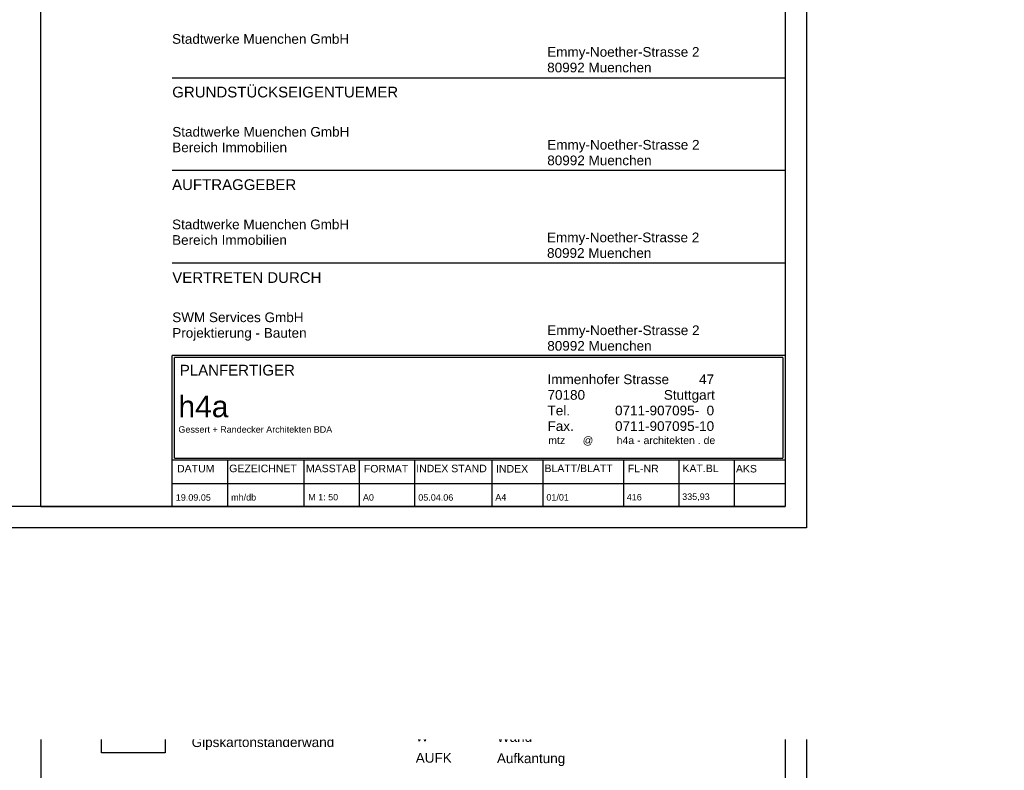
# Model space of a CAD drawing. Header units: metres. Extents: x -13 to 93, y -119 to 25.
# Tile 622 of 656: x -10.899 to -10.668, y -7.525 to -7.349. Entities that reach past the tile are written whole.
import ezdxf
from ezdxf.enums import TextEntityAlignment as Align

# ---------------------------------------------------------------- set-up
doc = ezdxf.new("R2010")
doc.units = ezdxf.units.M
doc.header["$LTSCALE"] = 0.00508
for name, color, linetype, lineweight in [('Keine', 7, 'Continuous', 18), ('Plan-Kopf', 7, 'Continuous', 25), ('Plan-Planrahmen', 7, 'Continuous', 18)]:
    doc.layers.add(name, color=color, linetype=linetype, lineweight=lineweight)
doc.styles.add('Arial', font='ARIAL.TTF')
doc.styles.add('Arial (bold)', font='ARIALBD.TTF')

# ---------------------------------------------------------------- blocks, each defined once
blk = doc.blocks.new('*U1370')
at = {"layer": 'Plan-Planrahmen', "lineweight": 25}
for p, q in [((0.89, 0.1005), (0.89, -0.7405)), ((0.885, 0.0955), (0.885, -0.7355)), ((0.89, -0.1465), (0.885, -0.1465))]:
    blk.add_line(p, q, dxfattribs=at)
blk = doc.blocks.new('planlayout_50_4')
at = {"color": 3, "linetype": 'Continuous', "lineweight": 5}
blk.add_wipeout([(-0.33845, 0.13977), (-0.33845, -0.79023), (0.93655, -0.79023), (0.93655, 0.13977)], dxfattribs=at).dxf.layer = 'Plan-Planrahmen'
at = {"layer": 'Plan-Planrahmen', "color": 7}
blk.add_blockref('*U1370', (0, 0), dxfattribs=at)
blk = doc.blocks.new('*U1361')
at = {"layer": 'Plan-Kopf', "linetype": 'Continuous', "lineweight": 0}
blk.add_hatch(color=255, dxfattribs=at).paths.add_polyline_path([(-0.16078, 0.54205), (-0.14578, 0.54205), (-0.14578, 0.53705), (-0.16078, 0.53705)])
at = {"layer": 'Plan-Kopf'}
for p, q in [((-0.16078, 0.53705), (-0.15578, 0.54205)), ((-0.16078, 0.54104), (-0.15976, 0.54205)), ((-0.1568, 0.53705), (-0.1518, 0.54205)), ((-0.15281, 0.53705), (-0.14781, 0.54205)), ((-0.14883, 0.53705), (-0.14578, 0.54011))]:
    blk.add_line(p, q, dxfattribs=at)
at = {"layer": 'Plan-Kopf', "linetype": 'Continuous'}
for p, q in [((-0.15845, 0.5414), (-0.15802, 0.54183)), ((-0.15447, 0.5414), (-0.15404, 0.54183)), ((-0.15049, 0.5414), (-0.15006, 0.54183)), ((-0.1465, 0.5414), (-0.14607, 0.54183)), ((-0.16017, 0.53968), (-0.15974, 0.54011)), ((-0.15931, 0.54054), (-0.15888, 0.54097)), ((-0.15619, 0.53968), (-0.15576, 0.54011)), ((-0.15533, 0.54054), (-0.1549, 0.54097)), ((-0.15221, 0.53968), (-0.15178, 0.54011)), ((-0.15135, 0.54054), (-0.15092, 0.54097)), ((-0.14823, 0.53968), (-0.1478, 0.54011)), ((-0.14737, 0.54054), (-0.14693, 0.54097)), ((-0.15877, 0.5371), (-0.15834, 0.53753)), ((-0.15791, 0.53796), (-0.15748, 0.53839)), ((-0.15705, 0.53882), (-0.15662, 0.53925)), ((-0.15479, 0.5371), (-0.15436, 0.53753)), ((-0.15393, 0.53796), (-0.1535, 0.53839)), ((-0.15307, 0.53882), (-0.15264, 0.53925)), ((-0.15081, 0.5371), (-0.15038, 0.53753)), ((-0.14995, 0.53796), (-0.14952, 0.53839)), ((-0.14909, 0.53882), (-0.14866, 0.53925)), ((-0.14682, 0.5371), (-0.14639, 0.53753))]:
    blk.add_line(p, q, dxfattribs=at)
at = {"layer": 'Plan-Kopf'}
blk.add_lwpolyline([(-0.16078, 0.54205), (-0.14578, 0.54205), (-0.14578, 0.53705), (-0.16078, 0.53705)], close=True, dxfattribs=at)
blk = doc.blocks.new('S_Plankopf_1_1')
at = {"layer": 'Plan-Kopf', "linetype": 'Continuous', "lineweight": 0}
h = blk.add_hatch(color=7, dxfattribs=at)
edge = h.paths.add_edge_path()
edge.add_arc((-0.08474, 0.55292), 0.0017, 90.1345, 180)
edge.add_line((-0.08644, 0.55292), (-0.08474, 0.55292))
edge.add_line((-0.08474, 0.55292), (-0.08474, 0.55463))
h = blk.add_hatch(color=7, dxfattribs=at)
edge = h.paths.add_edge_path()
edge.add_arc((-0.08475, 0.55292), 0.0017, 0, 89.8655)
edge.add_line((-0.08474, 0.55463), (-0.08475, 0.55292))
edge.add_line((-0.08475, 0.55292), (-0.08304, 0.55292))
h = blk.add_hatch(color=7, dxfattribs=at)
edge = h.paths.add_edge_path()
edge.add_arc((-0.08475, 0.55292), 0.0017, 180, 269.8655)
edge.add_line((-0.08475, 0.55122), (-0.08475, 0.55292))
edge.add_line((-0.08475, 0.55292), (-0.08645, 0.55292))
h = blk.add_hatch(color=7, dxfattribs=at)
edge = h.paths.add_edge_path()
edge.add_arc((-0.08475, 0.55292), 0.0017, 270.1345, 360)
edge.add_line((-0.08304, 0.55292), (-0.08475, 0.55292))
edge.add_line((-0.08475, 0.55292), (-0.08474, 0.55122))
at = {"layer": 'Plan-Kopf'}
for p, q in [((-0.175, 0.58982), (-0.175, 0.31282)), ((-0.175, 0.58982), (0, 0.58982)), ((0, 0.58982), (0, 0.31282)), ((-0.07404, 0.57205), (-0.08904, 0.57205))]:
    blk.add_line(p, q, dxfattribs=at)
at = {"layer": 'Plan-Kopf', "color": 7, "linetype": 'Continuous', "lineweight": 25}
for points in [[(-0.16078, 0.57705), (-0.14578, 0.57705), (-0.14578, 0.57205), (-0.16078, 0.57205)], [(-0.16078, 0.57205), (-0.14578, 0.57205), (-0.14578, 0.56705), (-0.16078, 0.56705)], [(-0.16078, 0.56205), (-0.14578, 0.56205), (-0.14578, 0.55705), (-0.16078, 0.55705)], [(-0.16078, 0.55205), (-0.14578, 0.55205), (-0.14578, 0.54705), (-0.16078, 0.54705)]]:
    blk.add_lwpolyline(points, close=True, dxfattribs=at)
at = {"layer": 'Plan-Kopf', "linetype": 'Continuous', "lineweight": 18}
for centre, start, end in [((-0.08474, 0.55292), 90.1345, 180), ((-0.08475, 0.55292), 0, 89.8655), ((-0.08475, 0.55292), 180, 269.8655), ((-0.08475, 0.55292), 270.1345, 0)]:
    blk.add_arc(centre, 0.0017, start, end, dxfattribs=at)
at = {"layer": 'Keine', "color": 7}
blk.add_blockref('*U1361', (0, 0), dxfattribs=at)
at = {"layer": 'Keine', "color": 0, "flags": 1}
for tag, p in [('FL-Nr', (-0.24015, -0.00909)), ('KAT.Bl', (-0.24015, -0.01818)), ('Gehoert_zu_Plan', (-0.24015, -0.02727))]:
    blk.add_attdef(tag, p, '', height=0.00505, dxfattribs=at)
at = {"layer": 'Plan-Kopf', "color": 7, "attachment_point": 1, "line_spacing_factor": 0.967741, "style": 'Arial'}
for s, insert, char_height in [('Plannr.', (-0.15869, 0.57557), 0.002273), ('verdeckt / darüber\\Pliegende Bauteile', (-0.06747, 0.57466), 0.0022729), ('auf Plan Nr. 3', (-0.13953, 0.57331), 0.0022729), ('3', (-0.15856, 0.57058), 0.00227), ('FFB', (-0.07903, 0.56415), 0.002273), ('Fertigfußbodenhöhe ', (-0.06792, 0.56415), 0.0022729), ('DV', (-0.15883, 0.56064), 0.002273), ('Detail Nr. ... vertikal', (-0.13965, 0.56071), 0.0022729), ('RFB', (-0.07905, 0.5592), 0.002273), ('Rohfußbodenhöhe', (-0.06792, 0.5592), 0.0022729), ('Höhe FFB ü.NN', (-0.06792, 0.5542), 0.0022729), ('DH', (-0.15883, 0.55064), 0.002273), ('Detail Nr. ... horizontal', (-0.13965, 0.55071), 0.0022729), ('OK', (-0.08686, 0.54703), 0.002273), ('Oberkante', (-0.06777, 0.54693), 0.002273), ('UK', (-0.08686, 0.54203), 0.002273), ('Unterkante', (-0.06777, 0.54193), 0.002273), ('Stahlbeton', (-0.13965, 0.54071), 0.002273), ('VK', (-0.08686, 0.53703), 0.002273), ('Vorderkante', (-0.06777, 0.53693), 0.0022729), ('Mauerwerk', (-0.13965, 0.53071), 0.002273), ('D', (-0.08686, 0.53203), 0.00227), ('Rohdecke', (-0.06777, 0.53193), 0.002273), ('AD', (-0.08686, 0.52703), 0.002273), ('abgehängte/gedämmte Decke', (-0.06777, 0.52693), 0.0022729), ('W', (-0.08686, 0.52203), 0.00227), ('Wand', (-0.06777, 0.52193), 0.002273), ('Gipskartonständerwand', (-0.13956, 0.52071), 0.0022729), ('AUFK', (-0.08686, 0.51703), 0.002273), ('Aufkantung', (-0.06777, 0.51693), 0.002273)]:
    blk.add_mtext(s, dxfattribs=dict(at, insert=insert, char_height=char_height))
for points in [[(-0.16064, 0.58246), (-0.13879, 0.58246), (-0.13879, 0.58733), (-0.16064, 0.58733)], [(-0.16078, 0.53205), (-0.14578, 0.53205), (-0.14578, 0.52705), (-0.16078, 0.52705)], [(-0.16078, 0.52205), (-0.14578, 0.52205), (-0.14578, 0.51705), (-0.16078, 0.51705)], [(-0.175, 0.292), (0, 0.292), (0, 0), (-0.175, 0)]]:
    blk.add_wipeout(points).dxf.layer = 'Plan-Kopf'
at = {"color": 7, "linetype": 'Continuous', "lineweight": 25}
for points in [[(-0.08474, 0.56205), (-0.08687, 0.56418), (-0.08262, 0.56418)], [(-0.08474, 0.55705), (-0.08687, 0.55918), (-0.08262, 0.55918)]]:
    blk.add_wipeout(points, dxfattribs=at).dxf.layer = 'Plan-Kopf'
at = {"layer": 'Plan-Kopf'}
for p, q in [((-0.16078, 0.52705), (-0.15578, 0.53205)), ((-0.16078, 0.52955), (-0.15828, 0.53205)), ((-0.15828, 0.52705), (-0.15328, 0.53205)), ((-0.15578, 0.52705), (-0.15078, 0.53205)), ((-0.15328, 0.52705), (-0.14828, 0.53205)), ((-0.15078, 0.52705), (-0.14578, 0.53205)), ((-0.14828, 0.52705), (-0.14578, 0.52955)), ((0, 0.292), (0, 0)), ((-0.14415, 0.10081), (0, 0.10081)), ((-0.14415, 0.07904), (0, 0.07904)), ((-0.14415, 0.05726), (0, 0.05726)), ((-0.00052, 0.03499), (-0.00052, 0.01139)), ((0, 0.01087), (-0.14415, 0.01087)), ((-0.14415, 0.00543), (0, 0.00543)), ((-0.175, 0), (0, 0))]:
    blk.add_line(p, q, dxfattribs=at)
at = {"layer": 'Plan-Kopf', "color": 7, "linetype": 'Continuous', "lineweight": 25}
for points in [[(-0.08474, 0.56205), (-0.08687, 0.56418), (-0.08262, 0.56418)], [(-0.08474, 0.55705), (-0.08687, 0.55918), (-0.08262, 0.55918)]]:
    blk.add_lwpolyline(points, close=True, dxfattribs=at)
at = {"layer": 'Plan-Kopf'}
for points in [[(-0.16078, 0.53205), (-0.14578, 0.53205), (-0.14578, 0.52705), (-0.16078, 0.52705)], [(-0.16078, 0.52205), (-0.14578, 0.52205), (-0.14578, 0.51705), (-0.16078, 0.51705)], [(-0.175, 0.292), (0, 0.292), (0, 0), (-0.175, 0)]]:
    blk.add_lwpolyline(points, close=True, dxfattribs=at)
at = {"layer": 'Plan-Kopf', "insert": (-0.16064, 0.58651), "char_height": 0.0030305, "attachment_point": 1, "line_spacing_factor": 0.967741, "style": 'Arial (bold)'}
blk.add_mtext('{\\C7;\\lLEGENDE:}', dxfattribs=at)
at = {"layer": 'Plan-Kopf', "style": 'Arial'}
for tag, height, p in [('Plannummer', 0.00505, (-0.1441, 0.28202)), ('Planinhalt', 0.00505, (-0.14416, 0.24355)), ('Planungsphase', 0.00354, (-0.14408, 0.21887))]:
    blk.add_attdef(tag, text='', height=height, dxfattribs=at).set_placement(p, align=Align.TOP_LEFT)
for tag, p in [('Datum', (-0.14329, 0.00211)), ('Gezeichnet', (-0.13028, 0.00215)), ('Maßstab', (-0.11216, 0.00218)), ('Format', (-0.09928, 0.00214)), ('Index_Stand', (-0.08627, 0.00212)), ('Index', (-0.06815, 0.00215)), ('Blatt___Blatt', (-0.05613, 0.00214)), ('Aks', (-0.01113, 0.00215))]:
    blk.add_attdef(tag, text='', height=0.00152, dxfattribs=at).set_placement(p, align=Align.MIDDLE_LEFT)
for points in [[(-0.14416, 0.10802), (-0.10254, 0.10802), (-0.10254, 0.11167), (-0.14416, 0.11167)], [(-0.05595, 0.10193), (-0.02013, 0.10193), (-0.02013, 0.10923), (-0.05595, 0.10923)], [(-0.14412, 0.09538), (-0.09102, 0.09538), (-0.09102, 0.09944), (-0.14412, 0.09944)], [(-0.14412, 0.08254), (-0.10249, 0.08254), (-0.10249, 0.08984), (-0.14412, 0.08984)], [(-0.05593, 0.0801), (-0.02012, 0.0801), (-0.02012, 0.0874), (-0.05593, 0.0874)], [(-0.14416, 0.07361), (-0.11498, 0.07361), (-0.11498, 0.07767), (-0.14416, 0.07767)], [(-0.14416, 0.06076), (-0.10253, 0.06076), (-0.10253, 0.06807), (-0.14416, 0.06807)], [(-0.05599, 0.05833), (-0.02017, 0.05833), (-0.02017, 0.06563), (-0.05599, 0.06563)], [(-0.14412, 0.05177), (-0.10905, 0.05177), (-0.10905, 0.05583), (-0.14412, 0.05583)], [(-0.14412, 0.03892), (-0.11253, 0.03892), (-0.11253, 0.04623), (-0.14412, 0.04623)], [(-0.05593, 0.03649), (-0.02012, 0.03649), (-0.02012, 0.04379), (-0.05593, 0.04379)], [(-0.14234, 0.03), (-0.11531, 0.03), (-0.11531, 0.03406), (-0.14234, 0.03406)], [(-0.05587, 0.01704), (-0.01089, 0.01704), (-0.01089, 0.03165), (-0.05587, 0.03165)], [(-0.14267, 0.01684), (-0.1065, 0.01684), (-0.1065, 0.01927), (-0.14267, 0.01927)], [(-0.14299, 0.00747), (-0.13423, 0.00747), (-0.13423, 0.01031), (-0.14299, 0.01031)], [(-0.13073, 0.00751), (-0.11482, 0.00751), (-0.11482, 0.01035), (-0.13073, 0.01035)], [(-0.11268, 0.00751), (-0.1009, 0.00751), (-0.1009, 0.01035), (-0.11268, 0.01035)], [(-0.09906, 0.00744), (-0.08863, 0.00744), (-0.08863, 0.01028), (-0.09906, 0.01028)], [(-0.08675, 0.0075), (-0.07021, 0.0075), (-0.07021, 0.01034), (-0.08675, 0.01034)], [(-0.06798, 0.00744), (-0.06045, 0.00744), (-0.06045, 0.01028), (-0.06798, 0.01028)], [(-0.05659, 0.00754), (-0.04054, 0.00754), (-0.04054, 0.01038), (-0.05659, 0.01038)], [(-0.037, 0.00751), (-0.02974, 0.00751), (-0.02974, 0.01035), (-0.037, 0.01035)], [(-0.02414, 0.00753), (-0.01564, 0.00753), (-0.01564, 0.01037), (-0.02414, 0.01037)], [(-0.01156, 0.00745), (-0.00662, 0.00745), (-0.00662, 0.01029), (-0.01156, 0.01029)], [(-0.03724, 0.00094), (-0.03373, 0.00094), (-0.03373, 0.00338), (-0.03724, 0.00338)], [(-0.0242, 0.00094), (-0.01774, 0.00094), (-0.01774, 0.00338), (-0.0242, 0.00338)]]:
    blk.add_wipeout(points).dxf.layer = 'Plan-Kopf'
at = {"layer": 'Plan-Kopf'}
for p, q in [((-0.14415, 0), (-0.14415, 0.03551)), ((0, 0.03551), (-0.14415, 0.03551)), ((-0.14363, 0.01139), (-0.14363, 0.03499)), ((-0.00052, 0.03499), (-0.14363, 0.03499)), ((-0.14363, 0.01139), (-0.00052, 0.01139)), ((-0.13115, 0.01087), (-0.13115, 0)), ((-0.11315, 0.01087), (-0.11315, 0)), ((-0.10015, 0.01087), (-0.10015, 0)), ((-0.08715, 0.01087), (-0.08715, 0)), ((-0.069, 0.01087), (-0.069, 0)), ((-0.05699, 0.01086), (-0.05699, 0)), ((-0.038, 0.01086), (-0.038, 0)), ((-0.025, 0.01086), (-0.025, 0)), ((-0.012, 0.01086), (-0.012, 0))]:
    blk.add_line(p, q, dxfattribs=at)
at = {"layer": 'Plan-Kopf', "line_spacing_factor": 0.967741, "style": 'Arial'}
for s, insert, char_height, attachment_point in [('{\\C7;\\lStadtwerke Muenchen GmbH}', (-0.14416, 0.11105), 0.0022729, 1), ('{\\C7;\\lEmmy-Noether-Strasse 2\\P80992 M}{\\C7;\\lue}{\\C7;\\lnchen}', (-0.05595, 0.10203), 0.0022729, 7), ('{\\C7;\\lGRUNDSTÜCKSEIGENTUEMER}', (-0.14412, 0.09741), 0.0025254, 4), ('{\\C7;\\lStadtwerke Muenchen GmbH\\PBereich Immobilien}', (-0.14412, 0.08922), 0.0022729, 1), ('{\\C7;\\lEmmy-Noether-Strasse 2\\P80992 M}{\\C7;\\lue}{\\C7;\\lnchen}', (-0.05593, 0.0802), 0.0022729, 7), ('{\\C7;\\lAUFTRAGGEBER}', (-0.14416, 0.07564), 0.0025254, 4), ('{\\C7;\\lStadtwerke Muenchen GmbH\\PBereich Immobilien}', (-0.14416, 0.06745), 0.0022729, 1), ('{\\C7;\\lEmmy-Noether-Strasse 2\\P80992 M}{\\C7;\\lue}{\\C7;\\lnchen}', (-0.05599, 0.05842), 0.0022729, 7), ('{\\C7;\\lVERTRETEN DURCH}', (-0.14412, 0.0538), 0.0025254, 4), ('{\\C7;\\lSWM Services GmbH\\PProjektierung - Bauten}', (-0.14412, 0.04561), 0.0022729, 1), ('{\\C7;\\lEmmy-Noether-Strasse 2\\P80992 M}{\\C7;\\lue}{\\C7;\\lnchen}', (-0.05593, 0.03659), 0.0022729, 7), ('{\\C7;\\lPLANFERTIGER}', (-0.14234, 0.03203), 0.0025254, 4), ('{\\C7;\\lGessert + Randecker Architekten BDA}', (-0.14267, 0.01886), 0.0015152, 1), ('{\\C7;\\lDATUM}', (-0.14299, 0.00889), 0.0017678, 4), ('{\\C7;\\lGEZEICHNET}', (-0.13073, 0.00893), 0.0017678, 4), ('{\\C7;\\lMASSTAB}', (-0.11268, 0.00893), 0.0017678, 4), ('{\\C7;\\lFORMAT}', (-0.09906, 0.00886), 0.0017678, 4), ('{\\C7;\\lINDEX}{\\C7;\\l }{\\C7;\\lSTAND}', (-0.08675, 0.00892), 0.0017678, 4), ('{\\C7;\\lINDEX}', (-0.06798, 0.00886), 0.0017678, 4), ('{\\C7;\\lBLATT/BLATT}', (-0.05659, 0.00896), 0.0017678, 4), ('{\\C7;\\lFL-NR}', (-0.037, 0.00893), 0.0017678, 4), ('{\\C7;\\lKAT.BL}', (-0.02414, 0.00895), 0.0017678, 4), ('{\\C7;\\lAKS}', (-0.01156, 0.00887), 0.0017678, 4), ('{\\C7;\\l416}', (-0.03724, 0.00216), 0.0015152, 4), ('{\\C7;\\l335,93}', (-0.0242, 0.00216), 0.0015152, 4)]:
    blk.add_mtext(s, dxfattribs=dict(at, insert=insert, char_height=char_height, attachment_point=attachment_point))
at = {"layer": 'Plan-Kopf', "insert": (-0.05587, 0.03103), "char_height": 0.00227287, "width": 0.0449758, "attachment_point": 1, "line_spacing_factor": 0.967741, "style": 'Arial'}
blk.add_mtext('{\\C7;\\lImmenhofer Str}{\\C7;\\lasse }{\\C7;\\l  }{\\C7;\\l }{\\C7;\\l    }{\\C7;\\l47}{\\C7;\\l  \\P7018}{\\C7;\\l0}{\\C7;\\l }{\\C7;\\l }{\\C7;\\l }{\\C7;\\l }{\\C7;\\l }{\\C7;\\l }{\\C7;\\l  }{\\C7;\\l        }{\\C7;\\l   }{\\C7;\\l }{\\C7;\\l }{\\C7;\\lS}{\\C7;\\lt}{\\C7;\\lu}{\\C7;\\lt}{\\C7;\\lt}{\\C7;\\lg}{\\C7;\\lar}{\\C7;\\lt \\PTel.}{\\C7;\\l }{\\C7;\\l }{\\C7;\\l }{\\C7;\\l         }{\\C7;\\l0711}{\\C7;\\l-}{\\C7;\\l90709}{\\C7;\\l5}{\\C7;\\l-}{\\C7;\\l  }{\\C7;\\l0 \\PFax.}{\\C7;\\l }{\\C7;\\l }{\\C7;\\l         }{\\C7;\\l0711}{\\C7;\\l-}{\\C7;\\l90}{\\C7;\\l70}{\\C7;\\l95}{\\C7;\\l-}{\\C7;\\l10 }', dxfattribs=at)
for points in [[(-0.14267, 0.01929), (-0.13096, 0.01929), (-0.13096, 0.0274), (-0.14267, 0.0274)], [(-0.0557, 0.01407), (-0.00539, 0.01407), (-0.00539, 0.01691), (-0.0557, 0.01691)]]:
    blk.add_wipeout(points).dxf.layer = 'Plan-Kopf'
at = {"layer": 'Plan-Kopf', "insert": (-0.14267, 0.02603), "char_height": 0.0050508, "attachment_point": 1, "line_spacing_factor": 0.967741, "style": 'Arial'}
blk.add_mtext('{\\C7;\\lh4a}', dxfattribs=at)
at = {"layer": 'Plan-Kopf', "insert": (-0.0557, 0.01643), "char_height": 0.00176779, "width": 0.0503064, "attachment_point": 1, "line_spacing_factor": 0.967741, "style": 'Arial'}
blk.add_mtext('{\\C7;\\lmtz}{\\C7;\\l  }{\\C7;\\l    }{\\C7;\\l@}{\\C7;\\l  }{\\C7;\\l }{\\C7;\\l }{\\C7;\\l }{\\C7;\\l  }{\\C7;\\l }{\\C7;\\lh4a}{\\C7;\\l }{\\C7;\\l-}{\\C7;\\l }{\\C7;\\larchitekten}{\\C7;\\l }{\\C7;\\l.}{\\C7;\\l }{\\C7;\\lde}', dxfattribs=at)
blk = doc.blocks.new('*U1374')
at = {"layer": 'Plan-Planrahmen', "lineweight": 25}
for p, q in [((0.89, 0.1655), (0.89, -0.6755)), ((0.885, 0.1605), (0.885, -0.6705)), ((0.885, -0.6705), (-0.274, -0.6705)), ((0.89, -0.6755), (-0.299, -0.6755))]:
    blk.add_line(p, q, dxfattribs=at)
blk = doc.blocks.new('planlayout_50_2')
at = {"color": 3, "linetype": 'Continuous', "lineweight": 5}
blk.add_wipeout([(-0.33845, 0.20477), (-0.33845, -0.72523), (0.93655, -0.72523), (0.93655, 0.20477)], dxfattribs=at).dxf.layer = 'Plan-Planrahmen'
at = {"layer": 'Plan-Planrahmen', "color": 7}
blk.add_blockref('*U1374', (0, 0), dxfattribs=at)

msp = doc.modelspace()

# ---------------------------------------------------------------- block references
at = {"layer": 'Plan-Planrahmen', "color": 7}
msp.add_blockref('planlayout_50_4', (-11.60436427, -7.30273174), dxfattribs=at)

# ---------------------------------------------------------------- next in the draw order: block references
at = {"layer": 'Plan-Kopf', "color": 7}
msp.add_blockref('S_Plankopf_1_1', (-10.71936427, -8.03823174), dxfattribs=at)

# ---------------------------------------------------------------- next in the draw order: block references
at = {"layer": 'Plan-Planrahmen', "color": 7}
msp.add_blockref('planlayout_50_2', (-11.60436427, -6.79273174), dxfattribs=at)

# ---------------------------------------------------------------- next in the draw order: block references
at = {"layer": 'Plan-Kopf', "color": 7}
ref = msp.add_blockref('S_Plankopf_1_1', (-10.71936427, -7.46323174), dxfattribs=at)
ref.add_attrib('Maßstab', 'M 1: 50', dxfattribs={"height": 0.001515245, "style": 'Arial'}).set_placement((-10.83152446, -7.4610504), align=Align.MIDDLE_LEFT)
ref.add_attrib('Gezeichnet', 'mh/db', dxfattribs={"height": 0.001515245, "style": 'Arial'}).set_placement((-10.84964498, -7.46108013), align=Align.MIDDLE_LEFT)
ref.add_attrib('Index', 'A4', dxfattribs={"height": 0.001515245, "style": 'Arial'}).set_placement((-10.78751088, -7.46107767), align=Align.MIDDLE_LEFT)
ref.add_attrib('Index_Stand', '05.04.06', dxfattribs={"height": 0.001515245, "style": 'Arial'}).set_placement((-10.80563138, -7.4611118), align=Align.MIDDLE_LEFT)
ref.add_attrib('Blatt___Blatt', '01/01', dxfattribs={"height": 0.001515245, "style": 'Arial'}).set_placement((-10.77549885, -7.4610877), align=Align.MIDDLE_LEFT)
ref.add_attrib('Datum', '19.09.05', dxfattribs={"height": 0.001515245, "style": 'Arial'}).set_placement((-10.86265007, -7.46111732), align=Align.MIDDLE_LEFT)
ref.add_attrib('Format', 'A0', dxfattribs={"height": 0.001515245, "style": 'Arial'}).set_placement((-10.81864781, -7.46109301), align=Align.MIDDLE_LEFT)

doc.saveas('drawing.dxf')
